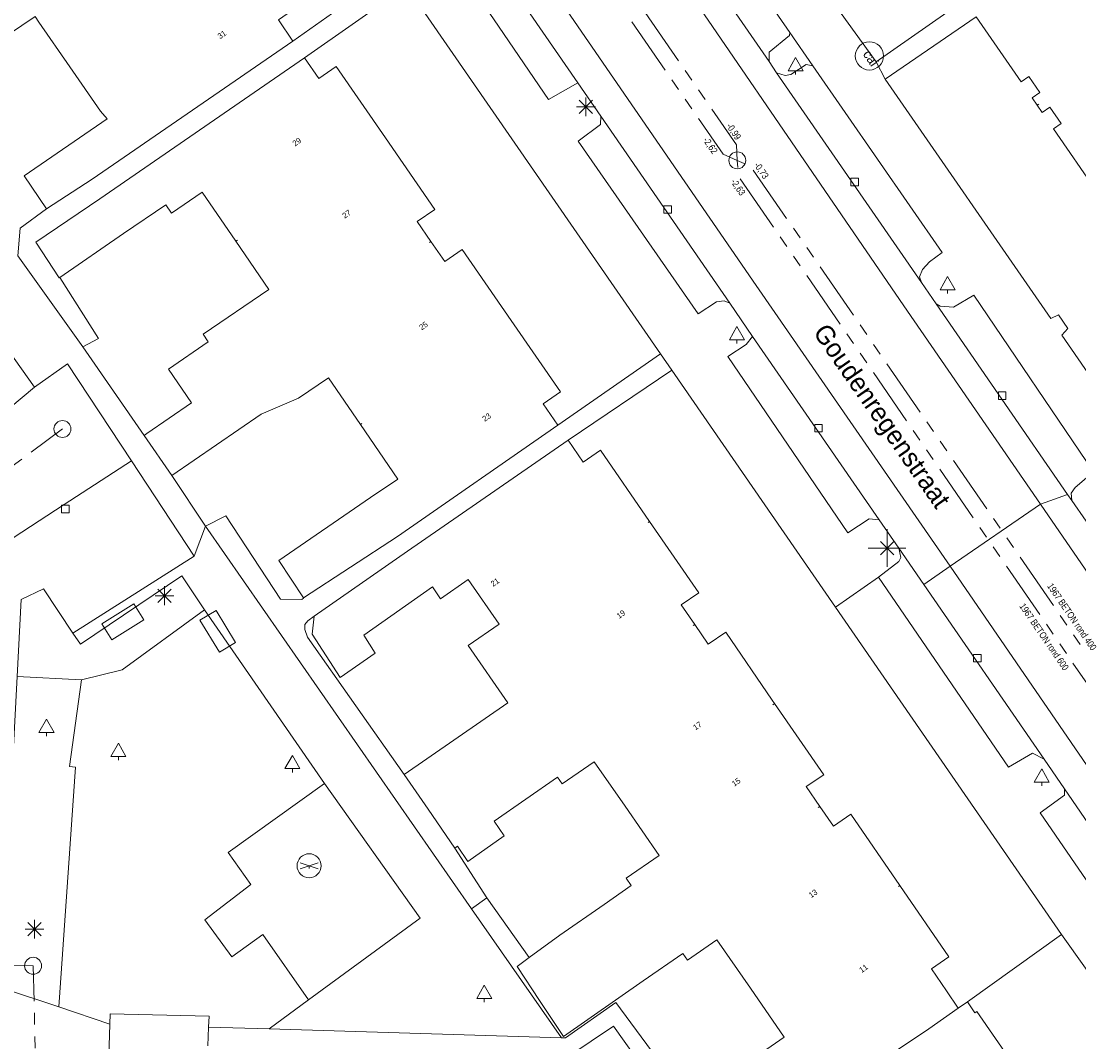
# Model space of a CAD drawing. Header units: millimetres. Extents: x 812 to 183790, y 13 to 580968.
# Tile 261 of 656: x 182884 to 182941, y 580393 to 580448. Entities that reach past the tile are written whole.
import ezdxf

# ---------------------------------------------------------------- set-up
doc = ezdxf.new("R2010")
doc.units = ezdxf.units.MM
doc.header["$LTSCALE"] = 5
for name, pattern in [('DGN1', [336.0003, 0, -336.0003]), ('DGN2', [448.0004, 224.0002, -224.0002]), ('DGN3', [672.0006, 448.0004, -224.0002]), ('PHANTOM2', [1.25, 0.625, -0.125, 0.125, -0.125, 0.125, -0.125])]:
    doc.linetypes.add(name, pattern=pattern)
for name, color, linetype, lineweight in [('000 BOB begin', 252, 'Continuous', 13), ('000 BOB eind', 252, 'Continuous', 13), ('000 Specificaties_S', 252, 'Continuous', 13), ('046 GEMENGD STELSEL', 252, 'PHANTOM2', 0), ('bank', 252, 'Continuous', 9), ('beheer openbare ruimte groenbeheer', 252, 'Continuous', 9), ('beheer openbare ruimte wegbeheer', 252, 'Continuous', 9), ('boom', 252, 'Continuous', 9), ('cai-kast', 252, 'Continuous', 9), ('Hek overige scheiding', 252, 'Continuous', 9), ('hoofdgebouw', 252, 'Continuous', 9), ('huisnummerreeks BGT', 252, 'Continuous', 9), ('inspectie- rioolput', 252, 'Continuous', 9), ('kant verharding', 252, 'Continuous', 9), ('kolk', 252, 'Continuous', 9), ('lichtmast', 252, 'Continuous', 9), ('openbaar ruimte label', 252, 'Continuous', 9), ('sluitlijn', 252, 'DGN3', 9), ('verkeersbord', 252, 'Continuous', 9)]:
    doc.layers.add(name, color=color, linetype=linetype, lineweight=lineweight)
for name, color, linetype, lineweight, true_color in [('dakrand', 1, 'Continuous', 0, 0xff0000), ('scheidingsmuur', 1, 'DGN1', 13, 0xff0000), ('speelvoorziening', 7, 'Continuous', 0, 0xe17000)]:
    doc.layers.add(name, color=color, linetype=linetype, lineweight=lineweight, true_color=true_color)
doc.styles.add('Arial Narrow', font='Arial Narrow.shx')
doc.styles.add('Styledgn000', font='dgn000.shx')

# ---------------------------------------------------------------- blocks, each defined once
blk = doc.blocks.new('BOOM967')
at = {"layer": 'boom', "color": 251, "linetype": 'Continuous', "lineweight": 0, "true_color": 0x696969}
blk.add_line((0, -0.433), (0, -0.233), dxfattribs=at)
at = {"layer": 'boom', "color": 251, "linetype": 'Continuous', "lineweight": 0, "true_color": 0x696969, "flags": 128}
blk.add_lwpolyline([(-0.4, -0.233), (0, 0.467), (0.4, -0.233), (-0.4, -0.233)], dxfattribs=at)
blk = doc.blocks.new('SKOLK1351')
at = {"layer": 'kolk', "color": 251, "linetype": 'Continuous', "lineweight": 0, "true_color": 0x696969, "flags": 128}
blk.add_lwpolyline([(-0.2, 0.4), (0.2, 0.4), (0.2, 0), (-0.2, 0), (-0.2, 0.4)], dxfattribs=at)
blk = doc.blocks.new('SPEEL23')
at = {"layer": 'speelvoorziening', "color": 251, "linetype": 'Continuous', "lineweight": 0, "true_color": 0x696969}
for p, q in [((0, 0), (-0.481, 0.16)), ((0, 0), (-0.481, -0.16)), ((0.481, 0.16), (0, 0)), ((0, 0), (0, -0.139)), ((0.481, -0.16), (0, 0))]:
    blk.add_line(p, q, dxfattribs=at)
blk.add_circle((0, 0), 0.641, dxfattribs=at)
blk = doc.blocks.new('LANTP693')
at = {"layer": 'lichtmast', "color": 251, "linetype": 'Continuous', "lineweight": 0, "true_color": 0x696969}
for p, q in [((-0.5, 0), (0.5, 0.001)), ((0.354, -0.354), (-0.354, 0.354)), ((-0.354, -0.354), (0.354, 0.354)), ((0, -0.5), (0, 0.5))]:
    blk.add_line(p, q, dxfattribs=at)
blk = doc.blocks.new('RIOOLP583')
at = {"layer": 'inspectie- rioolput', "color": 251, "linetype": 'Continuous', "lineweight": 0, "true_color": 0x696969}
blk.add_circle((0, 0), 0.9, dxfattribs=at)
blk = doc.blocks.new('ZBANK54')
at = {"layer": 'bank', "color": 251, "linetype": 'DGN2', "lineweight": 0, "true_color": 0x696969}
blk.add_line((-1.113, -0.107), (0.582, 0.954), dxfattribs=at)
at = {"layer": 'bank', "color": 251, "linetype": 'Continuous', "lineweight": 0, "true_color": 0x696969}
for p, q in [((0.582, 0.954), (1.113, 0.107)), ((1.113, 0.107), (-0.582, -0.954)), ((-0.582, -0.954), (-1.113, -0.107))]:
    blk.add_line(p, q, dxfattribs=at)
blk = doc.blocks.new('BOOM1469')
at = {"layer": 'boom', "color": 251, "linetype": 'Continuous', "lineweight": 0, "true_color": 0x696969}
blk.add_line((0, -0.433), (0, -0.233), dxfattribs=at)
at = {"layer": 'boom', "color": 251, "linetype": 'Continuous', "lineweight": 0, "true_color": 0x696969, "flags": 128}
blk.add_lwpolyline([(-0.4, -0.233), (0, 0.467), (0.4, -0.233), (-0.4, -0.233)], dxfattribs=at)
blk = doc.blocks.new('SKOLK2048')
at = {"layer": 'kolk', "color": 251, "linetype": 'Continuous', "lineweight": 0, "true_color": 0x696969, "flags": 128}
blk.add_lwpolyline([(-0.2, 0.4), (0.2, 0.4), (0.2, 0), (-0.2, 0), (-0.2, 0.4)], dxfattribs=at)
blk = doc.blocks.new('RIOOLP708')
at = {"layer": 'inspectie- rioolput', "color": 251, "linetype": 'Continuous', "lineweight": 0, "true_color": 0x696969}
blk.add_circle((0, 0), 0.9, dxfattribs=at)
blk = doc.blocks.new('SKOLK2182')
at = {"layer": 'kolk', "color": 251, "linetype": 'Continuous', "lineweight": 0, "true_color": 0x696969, "flags": 128}
blk.add_lwpolyline([(-0.2, 0.4), (0.2, 0.4), (0.2, 0), (-0.2, 0), (-0.2, 0.4)], dxfattribs=at)
blk = doc.blocks.new('BOOM2238')
at = {"layer": 'boom', "color": 251, "linetype": 'Continuous', "lineweight": 0, "true_color": 0x696969}
blk.add_line((0, -0.433), (0, -0.233), dxfattribs=at)
at = {"layer": 'boom', "color": 251, "linetype": 'Continuous', "lineweight": 0, "true_color": 0x696969, "flags": 128}
blk.add_lwpolyline([(-0.4, -0.233), (0, 0.467), (0.4, -0.233), (-0.4, -0.233)], dxfattribs=at)
blk = doc.blocks.new('BOOM2454')
at = {"layer": 'boom', "color": 251, "linetype": 'Continuous', "lineweight": 0, "true_color": 0x696969}
blk.add_line((0, -0.433), (0, -0.233), dxfattribs=at)
at = {"layer": 'boom', "color": 251, "linetype": 'Continuous', "lineweight": 0, "true_color": 0x696969, "flags": 128}
blk.add_lwpolyline([(-0.4, -0.233), (0, 0.467), (0.4, -0.233), (-0.4, -0.233)], dxfattribs=at)
blk = doc.blocks.new('SKOLK3081')
at = {"layer": 'kolk', "color": 251, "linetype": 'Continuous', "lineweight": 0, "true_color": 0x696969, "flags": 128}
blk.add_lwpolyline([(-0.2, 0.4), (0.2, 0.4), (0.2, 0), (-0.2, 0), (-0.2, 0.4)], dxfattribs=at)
blk = doc.blocks.new('SKOLK3086')
at = {"layer": 'kolk', "color": 251, "linetype": 'Continuous', "lineweight": 0, "true_color": 0x696969, "flags": 128}
blk.add_lwpolyline([(-0.2, 0.4), (0.2, 0.4), (0.2, 0), (-0.2, 0), (-0.2, 0.4)], dxfattribs=at)
blk = doc.blocks.new('BOOM2664')
at = {"layer": 'boom', "color": 251, "linetype": 'Continuous', "lineweight": 0, "true_color": 0x696969}
blk.add_line((0, -0.433), (0, -0.233), dxfattribs=at)
at = {"layer": 'boom', "color": 251, "linetype": 'Continuous', "lineweight": 0, "true_color": 0x696969, "flags": 128}
blk.add_lwpolyline([(-0.4, -0.233), (0, 0.467), (0.4, -0.233), (-0.4, -0.233)], dxfattribs=at)
blk = doc.blocks.new('BOOM2668')
at = {"layer": 'boom', "color": 251, "linetype": 'Continuous', "lineweight": 0, "true_color": 0x696969}
blk.add_line((0, -0.433), (0, -0.233), dxfattribs=at)
at = {"layer": 'boom', "color": 251, "linetype": 'Continuous', "lineweight": 0, "true_color": 0x696969, "flags": 128}
blk.add_lwpolyline([(-0.4, -0.233), (0, 0.467), (0.4, -0.233), (-0.4, -0.233)], dxfattribs=at)
blk = doc.blocks.new('BOOM2721')
at = {"layer": 'boom', "color": 251, "linetype": 'Continuous', "lineweight": 0, "true_color": 0x696969}
blk.add_line((0, -0.433), (0, -0.233), dxfattribs=at)
at = {"layer": 'boom', "color": 251, "linetype": 'Continuous', "lineweight": 0, "true_color": 0x696969, "flags": 128}
blk.add_lwpolyline([(-0.4, -0.233), (0, 0.467), (0.4, -0.233), (-0.4, -0.233)], dxfattribs=at)
blk = doc.blocks.new('LANTP1612')
at = {"layer": 'lichtmast', "color": 251, "linetype": 'Continuous', "lineweight": 0, "true_color": 0x696969}
for p, q in [((-0.5, 0), (0.5, 0.001)), ((0.354, -0.354), (-0.354, 0.354)), ((-0.354, -0.354), (0.354, 0.354)), ((0, -0.5), (0, 0.5))]:
    blk.add_line(p, q, dxfattribs=at)
blk = doc.blocks.new('LANTP1617')
at = {"layer": 'lichtmast', "color": 251, "linetype": 'Continuous', "lineweight": 0, "true_color": 0x696969}
for p, q in [((-0.5, 0), (0.5, 0.001)), ((0.354, -0.354), (-0.354, 0.354)), ((-0.354, -0.354), (0.354, 0.354)), ((0, -0.5), (0, 0.5))]:
    blk.add_line(p, q, dxfattribs=at)
blk = doc.blocks.new('ZBANK114')
at = {"layer": 'bank', "color": 251, "linetype": 'Continuous', "lineweight": 0, "true_color": 0x696969}
for p, q in [((-0.945, 0.597), (-0.089, 1.114)), ((-0.089, 1.114), (0.945, -0.597)), ((0.945, -0.597), (0.089, -1.114))]:
    blk.add_line(p, q, dxfattribs=at)
at = {"layer": 'bank', "color": 251, "linetype": 'DGN2', "lineweight": 0, "true_color": 0x696969}
blk.add_line((0.089, -1.114), (-0.945, 0.597), dxfattribs=at)
blk = doc.blocks.new('BOOM3299')
at = {"layer": 'boom', "color": 251, "linetype": 'Continuous', "lineweight": 0, "true_color": 0x696969}
blk.add_line((0, -0.433), (0, -0.233), dxfattribs=at)
at = {"layer": 'boom', "color": 251, "linetype": 'Continuous', "lineweight": 0, "true_color": 0x696969, "flags": 128}
blk.add_lwpolyline([(-0.4, -0.233), (0, 0.467), (0.4, -0.233), (-0.4, -0.233)], dxfattribs=at)
blk = doc.blocks.new('CAITR278')
at = {"layer": 'cai-kast', "color": 251, "linetype": 'Continuous', "lineweight": 0, "true_color": 0x696969}
blk.add_circle((0.013, -0.019), 0.75, dxfattribs=at)
at = {"layer": 'cai-kast', "color": 251, "linetype": 'Continuous', "lineweight": 0, "true_color": 0x696969, "insert": (0.09, -0.133), "char_height": 0.5, "attachment_point": 5, "rotation": 304.2205, "line_spacing_factor": 0.8, "style": 'Styledgn000'}
blk.add_mtext('{\\C251;cai}', dxfattribs=at)
blk = doc.blocks.new('SKOLK4362')
at = {"layer": 'kolk', "color": 251, "linetype": 'Continuous', "lineweight": 0, "true_color": 0x696969, "flags": 128}
blk.add_lwpolyline([(-0.2, 0.4), (0.2, 0.4), (0.2, 0), (-0.2, 0), (-0.2, 0.4)], dxfattribs=at)
blk = doc.blocks.new('RIOOLP1379')
at = {"layer": 'inspectie- rioolput', "color": 251, "linetype": 'Continuous', "lineweight": 0, "true_color": 0x696969}
blk.add_circle((0, 0), 0.9, dxfattribs=at)
blk = doc.blocks.new('LANTP1917')
at = {"layer": 'lichtmast', "color": 251, "linetype": 'Continuous', "lineweight": 0, "true_color": 0x696969}
for p, q in [((-0.5, 0), (0.5, 0.001)), ((0.354, -0.354), (-0.354, 0.354)), ((-0.354, -0.354), (0.354, 0.354)), ((0, -0.5), (0, 0.5))]:
    blk.add_line(p, q, dxfattribs=at)
blk = doc.blocks.new('VERKB428')
at = {"layer": 'verkeersbord', "color": 251, "linetype": 'Continuous', "lineweight": 0, "true_color": 0x696969}
for p, q in [((0, 1), (0, -1)), ((-1, 0), (1, 0))]:
    blk.add_line(p, q, dxfattribs=at)

msp = doc.modelspace()

# ---------------------------------------------------------------- linework, layer by layer
at = {"layer": '046 GEMENGD STELSEL', "flags": 128}
for points in [[(182922.392, 580440.215), (182921.647, 580440.535), (182887.475, 580489.959), (182887.448, 580490.772)], [(182922.392, 580440.215), (182922.345, 580441.042), (182888.185, 580490.449), (182887.448, 580490.772)], [(182956.471, 580390.637), (182956.393, 580391.584), (182923.123, 580439.87), (182922.392, 580440.215)], [(182956.471, 580390.637), (182955.638, 580391.077), (182922.441, 580439.397), (182922.392, 580440.215)], [(182874.798, 580417.247), (182886.498, 580425.929)], [(182884.939, 580397.387), (182874.139, 580397.454)], [(182885.654, 580370.512), (182884.939, 580397.387)]]:
    msp.add_lwpolyline(points, dxfattribs=at)
at = {"layer": 'beheer openbare ruimte groenbeheer', "color": 251, "lineweight": 0, "true_color": 0x696969}
for points in [[(182893.503, 580419.161), (182894.114, 580420.765)], [(182900.442, 580407.075), (182894.06, 580416.312)], [(182887.197, 580407.951), (182886.315, 580395.195)], [(182900.442, 580407.075), (182895.311, 580403.412)], [(182900.442, 580407.075), (182905.533, 580399.919)], [(182895.311, 580403.412), (182896.512, 580401.7)], [(182896.512, 580401.7), (182894.069, 580399.834)], [(182894.069, 580399.834), (182895.509, 580397.862)], [(182905.533, 580399.919), (182899.582, 580395.572)], [(182895.509, 580397.862), (182897.162, 580399.055)], [(182897.162, 580399.055), (182899.582, 580395.572)], [(182899.582, 580395.572), (182897.489, 580394.025)]]:
    msp.add_lwpolyline(points, dxfattribs=at)
at = {"layer": 'beheer openbare ruimte wegbeheer', "color": 251, "lineweight": 0, "true_color": 0x696969, "flags": 128}
for points in [[(182938.509, 580421.938), (182931.25, 580432.474), (182915.555, 580455.39), (182895.241, 580484.895)], [(182933.705, 580418.631), (182923.397, 580433.554), (182909.359, 580453.975), (182890.432, 580481.575)], [(182873.461, 580419.942), (182874.581, 580420.295), (182874.917, 580420.511), (182882.374, 580425.956), (182885.008, 580428.159)], [(182879.351, 580417.202), (182886.588, 580421.921), (182890.166, 580424.228)], [(182963.407, 580385.795), (182957.497, 580394.314), (182938.509, 580421.938)], [(182933.705, 580418.631), (182948.438, 580397.161), (182958.446, 580382.61)], [(182894.06, 580416.312), (182889.671, 580413.126), (182887.518, 580412.593)]]:
    msp.add_lwpolyline(points, dxfattribs=at)
at = {"layer": 'beheer openbare ruimte wegbeheer', "color": 251, "lineweight": 0, "true_color": 0x696969}
for points in [[(182938.509, 580421.938), (182939.956, 580422.454)], [(182933.705, 580418.631), (182938.509, 580421.938)], [(182933.705, 580418.631), (182932.305, 580417.665)], [(182927.607, 580416.462), (182929.896, 580418.043)], [(182946.098, 580389.969), (182939.64, 580399.045)]]:
    msp.add_lwpolyline(points, dxfattribs=at)
at = {"layer": 'dakrand', "color": 251, "lineweight": 0, "true_color": 0x696969}
for points in [[(182885.253, 580447.554), (182886.89, 580445.195)], [(182886.89, 580445.195), (182888.532, 580442.827)], [(182889.755, 580436.327), (182886.36, 580433.989)], [(182899.888, 580415.977), (182904.86, 580419.43)], [(182916.747, 580401.656), (182915.319, 580400.638)], [(182911.331, 580397.822), (182912.961, 580399.009)], [(182934.143, 580395.122), (182933.52, 580396.06)], [(182894.239, 580393.119), (182894.275, 580394.121)]]:
    msp.add_lwpolyline(points, dxfattribs=at)
at = {"layer": 'dakrand', "color": 251, "lineweight": 0, "true_color": 0x696969, "flags": 128}
for points in [[(182886.36, 580433.989), (182886.329, 580433.968), (182885.088, 580435.862), (182888.492, 580438.174)], [(182906.181, 580417.527), (182902.523, 580414.967), (182903.135, 580414.005), (182901.27, 580412.708), (182899.781, 580415.015), (182899.888, 580415.977)], [(182909.452, 580405.082), (182909.997, 580404.286), (182908.064, 580402.937), (182907.511, 580403.741)], [(182911.879, 580395.532), (182910.681, 580397.348), (182911.331, 580397.822)], [(182917.384, 580396.583), (182913.142, 580393.619), (182911.879, 580395.532)], [(182894.275, 580394.121), (182894.295, 580394.697), (182889.044, 580394.829), (182889.027, 580394.288)], [(182889.027, 580394.288), (182888.939, 580391.432), (182888.987, 580391.431)]]:
    msp.add_lwpolyline(points, dxfattribs=at)
at = {"layer": 'Hek overige scheiding', "color": 251, "lineweight": 0, "true_color": 0x696969}
for points in [[(182887.591, 580430.296), (182890.847, 580425.591)], [(182892.309, 580423.454), (182894.114, 580420.765)], [(182909.078, 580401.006), (182911.331, 580397.822)], [(182913.035, 580393.561), (182908.254, 580400.412)]]:
    msp.add_lwpolyline(points, dxfattribs=at)
at = {"layer": 'hoofdgebouw', "color": 251, "lineweight": 0, "true_color": 0x696969, "flags": 128}
for points in [[(182896.51, 580451.82), (182898.92, 580448.32), (182897.99, 580447.68), (182898.75, 580446.56)], [(182881.755, 580448.118), (182882.897, 580446.423), (182885.054, 580447.863), (182885.253, 580447.554)], [(182938.34, 580443.145), (182938.07, 580443.53), (182938.48, 580443.82), (182937.89, 580444.67), (182937.48, 580444.39), (182935.1, 580447.84)], [(182899.37, 580445.67), (182900.13, 580444.56), (182901.06, 580445.2), (182903.686, 580441.403)], [(182885.655, 580437.637), (182884.463, 580439.384), (182888.881, 580442.415), (182888.532, 580442.827)], [(182941.535, 580438.52), (182939.21, 580441.89), (182939.62, 580442.17), (182939.02, 580443.04), (182938.61, 580442.76), (182938.34, 580443.145)], [(182903.686, 580441.403), (182906.3, 580437.6), (182905.37, 580436.96), (182906.1, 580435.9)], [(182895.72, 580435.911), (182893.936, 580438.52), (182892.302, 580437.403), (182891.991, 580437.857), (182889.755, 580436.327)], [(182893.369, 580427.317), (182892.139, 580429.114), (182894.258, 580430.563), (182893.981, 580430.969), (182897.469, 580433.355), (182895.72, 580435.911)], [(182906.1, 580435.9), (182906.83, 580434.84), (182907.76, 580435.48), (182910.37, 580431.695)], [(182910.37, 580431.695), (182912.98, 580427.91), (182912.06, 580427.27), (182912.84, 580426.13)], [(182902.348, 580426.163), (182900.643, 580428.655), (182899.048, 580427.564), (182897.072, 580426.712), (182892.309, 580423.454)], [(182890.847, 580425.591), (182890.98, 580425.682), (182893.369, 580427.317)], [(182902.89, 580422.28), (182904.33, 580423.265), (182902.348, 580426.163)], [(182913.4, 580425.34), (182914.19, 580424.16), (182915.12, 580424.8), (182917.73, 580421.005)], [(182899.312, 580416.949), (182898.007, 580418.94), (182902.89, 580422.28)], [(182917.73, 580421.005), (182920.34, 580417.21), (182919.41, 580416.57), (182920.13, 580415.53)], [(182909.725, 580415.552), (182908.086, 580417.923), (182906.612, 580416.905), (182906.181, 580417.527)], [(182904.67, 580407.552), (182910.185, 580411.361), (182908.077, 580414.413), (182909.725, 580415.552)], [(182920.13, 580415.53), (182920.85, 580414.49), (182921.78, 580415.13), (182924.24, 580411.51), (182924.369, 580411.324)], [(182924.369, 580411.324), (182926.99, 580407.54), (182926.06, 580406.91), (182926.78, 580405.86)], [(182916.42, 580405.868), (182914.785, 580408.235), (182913.079, 580407.056), (182912.83, 580407.416), (182909.452, 580405.082)], [(182916.747, 580401.656), (182916.483, 580402.038), (182918.232, 580403.246), (182916.42, 580405.868)], [(182926.78, 580405.86), (182927.5, 580404.81), (182928.43, 580405.45), (182931.04, 580401.655)], [(182931.04, 580401.655), (182933.65, 580397.86), (182932.72, 580397.22), (182933.52, 580396.06)], [(182917.384, 580396.583), (182919.503, 580398.046), (182919.748, 580397.692), (182921.306, 580398.768), (182923.089, 580396.187)], [(182923.089, 580396.187), (182924.883, 580393.589), (182923.269, 580392.474), (182923.66, 580391.908), (182921.523, 580390.432)], [(182934.63, 580395.46), (182935.03, 580394.88), (182935.13, 580394.95), (182938.11, 580390.64), (182937.85, 580390.46), (182937.67, 580389.44), (182937.84, 580389.19), (182930.59, 580384.2), (182930.54, 580384.27), (182929.94, 580383.85), (182929.88, 580383.93), (182926.1, 580381.31)]]:
    msp.add_lwpolyline(points, dxfattribs=at)
at = {"layer": 'hoofdgebouw', "color": 251, "lineweight": 0, "true_color": 0x696969}
for points in [[(182898.75, 580446.56), (182888.08, 580439.22)], [(182888.492, 580438.174), (182899.37, 580445.67)], [(182888.08, 580439.22), (182885.655, 580437.637)], [(182912.84, 580426.13), (182904.32, 580420.22)], [(182892.309, 580423.454), (182890.847, 580425.591)], [(182904.86, 580419.43), (182913.4, 580425.34)], [(182904.32, 580420.22), (182899.312, 580416.949)], [(182905.943, 580405.709), (182904.67, 580407.552)], [(182907.37, 580403.644), (182905.943, 580405.709)], [(182907.511, 580403.741), (182907.37, 580403.644)], [(182915.319, 580400.638), (182912.961, 580399.009)], [(182932.57, 580394.03), (182934.143, 580395.122)], [(182934.143, 580395.122), (182934.63, 580395.46)], [(182924.21, 580388.43), (182932.57, 580394.03)]]:
    msp.add_lwpolyline(points, dxfattribs=at)
at = {"layer": 'kant verharding', "color": 251, "lineweight": 0, "true_color": 0x696969, "flags": 128}
for points in [[(182934.47, 580448.73), (182929.772, 580445.447), (182925.912, 580450.809), (182903.523, 580483.369), (182902.729, 580484.351), (182908.002, 580487.973)], [(182913.4, 580425.34), (182918.908, 580429.053), (182918.3, 580429.933), (182904.799, 580449.478), (182904.17, 580450.391), (182890.409, 580470.353), (182885.272, 580478.027), (182884.426, 580478.907), (182883.674, 580479.481)], [(182916.993, 580455.738), (182924.079, 580445.464), (182924.089, 580445.963), (182925.174, 580446.858), (182925.177, 580447.009), (182918.879, 580456.127)], [(182907.805, 580453.178), (182913.902, 580444.335)], [(182930.979, 580419.59), (182932.305, 580417.665), (182938.704, 580408.376), (182938.1, 580408.683), (182936.815, 580407.945), (182929.896, 580418.043), (182930.98, 580418.886), (182931.086, 580419.088), (182930.979, 580419.59), (182929.941, 580421.096), (182929.398, 580421.154), (182928.265, 580420.413), (182921.892, 580429.788), (182922.87, 580430.43), (182923.203, 580430.856), (182921.987, 580432.617), (182921.695, 580432.741), (182921.288, 580432.698), (182920.309, 580432.055), (182913.932, 580441.227), (182915.118, 580442.12), (182915.127, 580442.559), (182913.902, 580444.335), (182912.349, 580443.444), (182906.568, 580451.944)], [(182945.985, 580421.703), (182946.391, 580421.945), (182945.848, 580422.769), (182945.486, 580422.471), (182943.479, 580425.378), (182939.653, 580430.921), (182939.965, 580431.271), (182939.471, 580431.992), (182939.061, 580431.796), (182930.262, 580444.523), (182935.1, 580447.84)], [(182940.94, 580421.028), (182940.18, 580422.13), (182940.15, 580422.523), (182940.359, 580422.824), (182941.336, 580423.659), (182934.968, 580433.044), (182933.888, 580432.404), (182933.177, 580432.469), (182932.972, 580432.577), (182932.18, 580433.724), (182932.089, 580434.015), (182932.25, 580434.418), (182932.614, 580434.818), (182933.284, 580435.314), (182926.403, 580445.24), (182926.059, 580445.315), (182925.235, 580444.772), (182924.929, 580444.727), (182924.485, 580444.876), (182924.079, 580445.464)], [(182886.36, 580433.989), (182888.413, 580430.737), (182887.591, 580430.296), (182884.128, 580435.141), (182884.259, 580436.613), (182885.655, 580437.637)], [(182882.139, 580432.18), (182885.008, 580428.159), (182886.761, 580429.397), (182890.166, 580424.228), (182893.503, 580419.161), (182887.06, 580415.079), (182887.464, 580414.482), (182892.842, 580418.123), (182894.06, 580416.312)], [(182907.37, 580403.644), (182909.078, 580401.006), (182908.254, 580400.412), (182894.114, 580420.765), (182895.192, 580421.303), (182898.105, 580416.875), (182899.223, 580416.854), (182899.327, 580416.926), (182899.312, 580416.949)], [(182887.06, 580415.079), (182885.488, 580417.437), (182884.298, 580416.867), (182884.084, 580412.773)], [(182899.888, 580415.977), (182899.556, 580415.729), (182899.4, 580415.529), (182899.395, 580415.275), (182899.539, 580414.865), (182904.67, 580407.552)], [(182887.197, 580407.951), (182886.876, 580407.985), (182887.518, 580412.593), (182884.084, 580412.773), (182883.693, 580405.3), (182880.789, 580405.437), (182879.868, 580405.267), (182879.377, 580404.898), (182879.207, 580404.43), (182879.296, 580404.009), (182879.691, 580403.598), (182880.182, 580403.428), (182883.59, 580403.234), (182883.429, 580398.338), (182883.358, 580396.183), (182886.315, 580395.195), (182889.027, 580394.288)], [(182894.275, 580394.121), (182897.489, 580394.025), (182913.035, 580393.561), (182913.253, 580393.554), (182915.933, 580395.434), (182920.275, 580389.543)], [(182911.824, 580392.608), (182913.437, 580392.585), (182915.807, 580394.166), (182920.787, 580387.174)]]:
    msp.add_lwpolyline(points, dxfattribs=at)
at = {"layer": 'kant verharding', "color": 251, "lineweight": 0, "true_color": 0x696969}
for points in [[(182904.17, 580450.391), (182898.75, 580446.56)], [(182904.799, 580449.478), (182899.37, 580445.67)], [(182926.403, 580445.24), (182925.177, 580447.009)], [(182924.485, 580444.876), (182932.18, 580433.724)], [(182915.127, 580442.559), (182921.987, 580432.617)], [(182940.18, 580422.13), (182939.956, 580422.454), (182932.972, 580432.577)], [(182929.941, 580421.096), (182923.203, 580430.856)], [(182918.3, 580429.933), (182912.84, 580426.13)], [(182918.908, 580429.053), (182927.607, 580416.462), (182939.64, 580399.045), (182934.63, 580395.46)], [(182939.791, 580406.792), (182938.704, 580408.376)]]:
    msp.add_lwpolyline(points, dxfattribs=at)
at = {"layer": 'kant verharding', "color": 251, "lineweight": 0, "true_color": 0x696969, "flags": 128}
msp.add_lwpolyline([(182939.791, 580406.792), (182946.573, 580396.915), (182946.345, 580397.038), (182946.107, 580397.04), (182945.697, 580396.895), (182944.821, 580396.302), (182938.496, 580405.524), (182939.785, 580406.465)], close=True, dxfattribs=at)
at = {"layer": 'scheidingsmuur', "color": 251, "lineweight": 0, "ltscale": 0.1, "true_color": 0x696969, "flags": 128}
for points in [[(182938.34, 580443.145), (182951.933, 580452.679), (182951.998, 580452.584)], [(182906.1, 580435.9), (182893.455, 580427.192), (182893.369, 580427.317)], [(182926.78, 580405.86), (182918.001, 580399.841), (182916.583, 580398.808), (182916.607, 580398.773), (182911.879, 580395.532)]]:
    msp.add_lwpolyline(points, dxfattribs=at)
at = {"layer": 'scheidingsmuur', "color": 251, "lineweight": 0, "ltscale": 0.1, "true_color": 0x696969}
for points in [[(182896.51, 580451.82), (182886.89, 580445.195)], [(182895.72, 580435.911), (182903.686, 580441.403)], [(182902.348, 580426.163), (182910.37, 580431.695)], [(182917.73, 580421.005), (182909.725, 580415.552)], [(182920.13, 580415.53), (182905.943, 580405.709)], [(182924.369, 580411.324), (182916.42, 580405.868)], [(182931.04, 580401.655), (182923.089, 580396.187)]]:
    msp.add_lwpolyline(points, dxfattribs=at)
at = {"layer": 'sluitlijn', "color": 251, "lineweight": 0, "true_color": 0x696969}
msp.add_lwpolyline([(182929.772, 580445.447), (182930.262, 580444.523)], dxfattribs=at)

# ---------------------------------------------------------------- block references
at = {"color": 251, "linetype": 'Continuous', "lineweight": 0, "true_color": 0x696969}
for name, p in [('CAITR278', (182929.403, 580445.784)), ('BOOM2664', (182925.492, 580445.212)), ('LANTP693', (182914.343, 580443.059)), ('SKOLK1351', (182928.632, 580438.867)), ('SKOLK3081', (182918.687, 580437.399)), ('BOOM2238', (182933.575, 580433.564)), ('BOOM967', (182922.374, 580430.91)), ('SKOLK4362', (182936.478, 580427.497)), ('SKOLK2048', (182926.713, 580425.773)), ('SKOLK3086', (182886.649, 580421.478)), ('VERKB428', (182930.356, 580419.599)), ('LANTP1917', (182930.356, 580419.599)), ('LANTP1617', (182891.928, 580417.064)), ('ZBANK54', (182889.712, 580415.674)), ('ZBANK114', (182894.756, 580415.171)), ('SKOLK2182', (182935.155, 580413.545)), ('BOOM2454', (182885.652, 580410.023)), ('BOOM2668', (182889.476, 580408.753)), ('BOOM2721', (182898.73, 580408.102)), ('BOOM3299', (182938.586, 580407.382)), ('SPEEL23', (182899.619, 580402.702)), ('LANTP1612', (182885.013, 580399.332)), ('BOOM1469', (182908.936, 580395.879))]:
    msp.add_blockref(name, p, dxfattribs=at)
at = {"color": 251, "linetype": 'Continuous', "lineweight": 0, "true_color": 0x696969, "xscale": 0.5, "yscale": 0.5}
for name, p in [('RIOOLP708', (182922.392, 580440.215)), ('RIOOLP1379', (182886.498, 580425.929)), ('RIOOLP583', (182884.939, 580397.387))]:
    msp.add_blockref(name, p, dxfattribs=at)

# ---------------------------------------------------------------- texts
at = {"layer": '000 BOB begin', "char_height": 0.36, "attachment_point": 5, "rotation": 304.4231, "line_spacing_factor": 0.6, "style": 'Arial Narrow'}
for s, insert in [('-0,99', (182922.179, 580441.734)), ('-2,62', (182920.931, 580440.987))]:
    msp.add_mtext(s, dxfattribs=dict(at, insert=insert))
at = {"layer": '000 BOB eind', "char_height": 0.36, "attachment_point": 5, "rotation": 304.4231, "line_spacing_factor": 0.6, "style": 'Arial Narrow'}
for s, insert in [('-0,73', (182923.647, 580439.658)), ('-2,63', (182922.411, 580438.774))]:
    msp.add_mtext(s, dxfattribs=dict(at, insert=insert))
at = {"layer": '000 Specificaties_S', "char_height": 0.36, "attachment_point": 5, "rotation": 304.5039, "line_spacing_factor": 0.6, "style": 'Arial Narrow'}
for s, insert in [('1967 BETON rond 400', (182940.188, 580415.944)), ('1967 BETON rond 600', (182938.71, 580414.876))]:
    msp.add_mtext(s, dxfattribs=dict(at, insert=insert))
at = {"layer": 'huisnummerreeks BGT', "color": 251, "linetype": 'Continuous', "lineweight": 0, "true_color": 0x696969, "char_height": 0.3, "attachment_point": 5, "line_spacing_factor": 0.8, "style": 'Styledgn000'}
for s, insert, rotation in [('{\\C251;31}', (182894.982, 580446.898), 34.5), ('{\\C251;29}', (182898.966, 580441.195), 34.6), ('{\\C251;27}', (182901.612, 580437.359), 34.5), ('{\\C251;25}', (182905.703, 580431.416), 34.6), ('{\\C251;23}', (182909.057, 580426.553), 34.6), ('{\\C251;21}', (182909.505, 580417.78), 34.7), ('{\\C251;19}', (182916.203, 580416.076), 34.5), ('{\\C251;17}', (182920.27, 580410.145), 34.2), ('{\\C251;15}', (182922.331, 580407.152), 34.7), ('{\\C251;13}', (182926.419, 580401.225), 34.5), ('{\\C251;11}', (182929.104, 580397.243), 34.5)]:
    msp.add_mtext(s, dxfattribs=dict(at, insert=insert, rotation=rotation))
at = {"layer": 'openbaar ruimte label', "color": 251, "linetype": 'Continuous', "lineweight": 0, "true_color": 0x696969, "insert": (182929.971, 580426.54), "char_height": 1, "attachment_point": 5, "rotation": 304.9, "line_spacing_factor": 0.8, "style": 'Styledgn000'}
msp.add_mtext('{\\C251;Goudenregenstraat}', dxfattribs=at)

doc.saveas('drawing.dxf')
